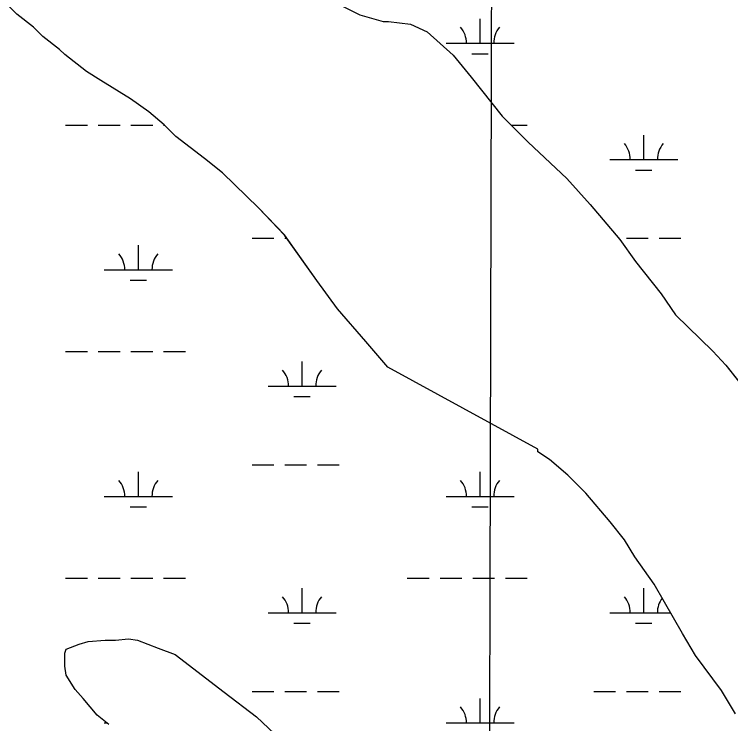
# Model space of a CAD drawing. Extents: x 3161564 to 3199464, y 849354 to 874788.
# Drawn here: x 3186008 to 3187060, y 863492 to 864533 of the extents above; entities that cross this region are included whole.
import ezdxf

# ---------------------------------------------------------------- set-up
doc = ezdxf.new("R2010")
doc.units = 0
for name, color, linetype in [('V-GRID-MAJR', 7, 'Continuous'), ('V-SITE-VEGE', 7, 'Continuous'), ('V-TOPO-SHOR', 7, 'Continuous'), ('V-WETL-SWMP', 7, 'Continuous')]:
    doc.layers.add(name, color=color, linetype=linetype)

msp = doc.modelspace()

# ---------------------------------------------------------------- linework, layer by layer
at = {"layer": 'V-GRID-MAJR'}
msp.add_spline([(3186683.235, 854762.214), (3186699.099, 860821.649), (3186714.971, 866884.169), (3186730.843, 872946.731), (3186730.8510000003, 872949.773)], degree=3, dxfattribs=at)
at = {"layer": 'V-SITE-VEGE'}
for points in [[(3187067.1550000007, 863506.3489999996), (3187046.2900000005, 863540.6209999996), (3187008.3370000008, 863592.0379999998), (3186989.3720000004, 863624.4019999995), (3186962.8200000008, 863670.0949999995), (3186947.6530000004, 863696.7499999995), (3186919.1870000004, 863736.7369999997), (3186904.0140000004, 863761.4889999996), (3186883.1360000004, 863788.1519999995), (3186847.0670000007, 863830.0559999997), (3186820.4840000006, 863856.7289999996), (3186793.8950000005, 863879.5969999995), (3186776.7960000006, 863891.0369999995), (3186776.8040000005, 863894.8429999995), (3186556.374000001, 864015.0379999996), (3186524.1060000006, 864053.1309999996), (3186482.3430000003, 864100.7509999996), (3186451.9790000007, 864142.6449999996), (3186404.5430000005, 864209.2969999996), (3186366.5690000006, 864249.2979999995), (3186313.4010000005, 864300.7419999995), (3186286.8080000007, 864321.7069999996), (3186245.0170000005, 864354.1129999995), (3186227.9300000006, 864371.2589999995), (3186205.1380000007, 864390.3169999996), (3186178.5430000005, 864409.3799999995), (3186134.8420000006, 864436.0819999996), (3186113.9420000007, 864449.4309999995), (3186081.6500000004, 864474.2119999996), (3186074.0560000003, 864481.8319999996), (3186049.3610000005, 864500.8929999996), (3186036.0690000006, 864514.2299999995), (3186011.3770000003, 864533.2899999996), (3185971.5020000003, 864573.2999999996)], [(3186488.7940000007, 864545.8039999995), (3186515.4000000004, 864532.4439999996), (3186549.6200000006, 864522.8759999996), (3186557.2280000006, 864522.8639999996), (3186589.5560000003, 864519.0049999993), (3186614.2610000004, 864507.5529999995), (3186652.2430000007, 864473.2529999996), (3186678.8200000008, 864440.8739999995), (3186724.3690000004, 864383.7389999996)], [(3186724.3690000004, 864383.7389999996), (3186762.3430000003, 864345.6359999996), (3186819.3150000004, 864292.2879999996), (3186853.4860000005, 864254.1889999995), (3186897.1450000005, 864202.7619999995), (3186919.9140000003, 864170.3889999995), (3186957.874000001, 864122.7769999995), (3186978.7450000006, 864092.3109999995), (3187033.8140000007, 864038.9579999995), (3187052.7970000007, 864018.0069999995), (3187111.6360000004, 863943.7299999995)], [(3186146.5690000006, 863490.7759999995), (3186129.4750000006, 863504.1189999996), (3186108.5930000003, 863528.8809999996), (3186097.2040000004, 863542.2139999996), (3186083.9250000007, 863563.1589999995), (3186082.0470000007, 863576.4749999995), (3186082.0780000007, 863595.4949999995), (3186083.9860000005, 863601.1959999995), (3186103.0230000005, 863608.7739999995), (3186116.3450000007, 863612.5549999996), (3186141.0700000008, 863614.4139999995), (3186156.2870000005, 863614.3899999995), (3186175.3110000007, 863616.2589999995), (3186188.6210000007, 863614.3339999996), (3186219.0340000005, 863602.8739999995), (3186243.7430000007, 863593.3199999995), (3186315.9240000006, 863538.0419999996), (3186363.4130000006, 863501.8249999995), (3186390.001, 863477.0549999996)]]:
    msp.add_lwpolyline(points, dxfattribs=at)
at = {"layer": 'V-TOPO-SHOR'}
for p, q in [((3186488.795, 864545.8029999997), (3186515.4, 864532.4449999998)), ((3186036.0700000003, 864514.2289999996), (3186011.376, 864533.2899999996)), ((3186515.4, 864532.4449999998), (3186549.62, 864522.8769999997)), ((3186049.361, 864500.8929999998), (3186036.0700000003, 864514.2289999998)), ((3186549.62, 864522.8769999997), (3186557.228, 864522.8639999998)), ((3186557.228, 864522.8639999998), (3186589.555, 864519.0059999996)), ((3186589.555, 864519.0059999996), (3186614.261, 864507.5529999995)), ((3186614.261, 864507.5529999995), (3186652.2430000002, 864473.2529999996)), ((3186074.055, 864481.8319999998), (3186049.361, 864500.8929999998)), ((3186081.65, 864474.2109999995), (3186074.055, 864481.8319999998)), ((3186113.9420000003, 864449.4309999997), (3186081.65, 864474.2109999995)), ((3186652.2430000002, 864473.2529999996), (3186678.8170000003, 864440.8749999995)), ((3186134.842, 864436.0819999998), (3186113.9420000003, 864449.4309999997)), ((3186678.8170000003, 864440.8749999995), (3186724.369, 864383.7389999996)), ((3186178.543, 864409.3809999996), (3186134.842, 864436.0819999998)), ((3186205.1380000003, 864390.3169999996), (3186178.543, 864409.3809999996)), ((3186227.93, 864371.2589999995), (3186205.1380000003, 864390.3169999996)), ((3186724.369, 864383.7389999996), (3186762.344, 864345.6359999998)), ((3186245.019, 864354.1119999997), (3186227.93, 864371.2589999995)), ((3186286.808, 864321.7079999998), (3186245.019, 864354.1119999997)), ((3186762.344, 864345.6359999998), (3186819.3140000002, 864292.2849999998)), ((3186313.401, 864300.7419999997), (3186286.808, 864321.7079999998)), ((3186366.5700000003, 864249.2989999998), (3186313.401, 864300.7419999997)), ((3186819.3140000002, 864292.2849999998), (3186853.486, 864254.1879999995)), ((3186853.486, 864254.1879999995), (3186897.145, 864202.7609999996)), ((3186404.543, 864209.2939999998), (3186366.5700000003, 864249.2989999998)), ((3186451.98, 864142.6449999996), (3186404.543, 864209.2939999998)), ((3186897.145, 864202.7609999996), (3186919.915, 864170.3889999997)), ((3186919.915, 864170.3889999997), (3186957.874, 864122.7759999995)), ((3186482.342, 864100.7499999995), (3186451.98, 864142.6449999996)), ((3186957.874, 864122.7759999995), (3186978.745, 864092.3089999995)), ((3186524.106, 864053.1299999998), (3186482.342, 864100.7499999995)), ((3186978.745, 864092.3089999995), (3187033.813, 864038.9609999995)), ((3186556.375, 864015.0369999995), (3186524.106, 864053.1299999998)), ((3187033.813, 864038.9609999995), (3187052.798, 864018.0069999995)), ((3186776.804, 863894.8419999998), (3186556.375, 864015.0369999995)), ((3187052.798, 864018.0069999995), (3187111.6350000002, 863943.7309999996)), ((3186776.7970000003, 863891.0379999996), (3186776.804, 863894.8419999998)), ((3186793.896, 863879.5969999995), (3186776.7970000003, 863891.0379999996)), ((3186820.485, 863856.7289999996), (3186793.896, 863879.5969999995)), ((3186847.068, 863830.0559999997), (3186820.485, 863856.7289999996)), ((3186883.136, 863788.1519999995), (3186847.068, 863830.0559999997)), ((3186904.0130000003, 863761.4889999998), (3186883.1360000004, 863788.1519999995)), ((3186919.187, 863736.7379999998), (3186904.0130000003, 863761.4889999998)), ((3186947.65, 863696.7489999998), (3186919.187, 863736.7379999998)), ((3186962.821, 863670.0959999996), (3186947.65, 863696.7489999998)), ((3186989.372, 863624.4029999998), (3186962.8210000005, 863670.0959999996)), ((3187008.3370000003, 863592.0379999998), (3186989.372, 863624.4029999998)), ((3186103.022, 863608.7729999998), (3186116.342, 863612.5549999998)), ((3186116.342, 863612.5549999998), (3186141.071, 863614.4149999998)), ((3186141.071, 863614.4149999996), (3186156.287, 863614.3899999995)), ((3186156.287, 863614.3899999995), (3186175.31, 863616.2599999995)), ((3186175.31, 863616.2599999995), (3186188.62, 863614.3349999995)), ((3186188.62, 863614.3349999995), (3186219.0330000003, 863602.8729999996)), ((3186082.078, 863595.4939999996), (3186083.989, 863601.1969999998)), ((3186083.989, 863601.1969999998), (3186103.022, 863608.7729999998)), ((3186219.0330000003, 863602.8729999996), (3186243.742, 863593.3209999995)), ((3186082.046, 863576.4749999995), (3186082.078, 863595.4939999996)), ((3186243.742, 863593.3209999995), (3186315.9250000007, 863538.0429999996)), ((3187046.291, 863540.6209999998), (3187008.3370000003, 863592.0379999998)), ((3186083.9250000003, 863563.1579999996), (3186082.046, 863576.4749999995)), ((3186097.204, 863542.2139999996), (3186083.9250000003, 863563.1579999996)), ((3186108.594, 863528.8809999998), (3186097.2040000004, 863542.2139999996)), ((3186315.9250000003, 863538.0429999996), (3186363.414, 863501.8249999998)), ((3187067.1550000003, 863506.3499999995), (3187046.291, 863540.6209999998)), ((3186129.474, 863504.1199999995), (3186108.594, 863528.8809999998)), ((3186146.569, 863490.7769999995), (3186129.474, 863504.1199999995)), ((3186363.414, 863501.8249999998), (3186390, 863477.0549999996))]:
    msp.add_line(p, q, dxfattribs=at)
at = {"layer": 'V-WETL-SWMP'}
for p, q in [((3186488.795, 864545.8029999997), (3186515.4, 864532.4449999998)), ((3186036.0700000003, 864514.2289999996), (3186011.376, 864533.2899999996)), ((3186515.4, 864532.4449999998), (3186549.62, 864522.8769999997)), ((3186691.800576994, 864490.8642722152), (3186691.800576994, 864526.8642722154)), ((3186049.361, 864500.8929999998), (3186036.0700000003, 864514.2289999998)), ((3186549.62, 864522.8769999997), (3186557.228, 864522.8639999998)), ((3186557.228, 864522.8639999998), (3186589.555, 864519.0059999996)), ((3186589.555, 864519.0059999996), (3186614.261, 864507.5529999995)), ((3186614.261, 864507.5529999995), (3186652.2430000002, 864473.2529999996)), ((3186074.055, 864481.8319999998), (3186049.361, 864500.8929999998)), ((3186641.800576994, 864490.8642722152), (3186741.800576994, 864490.8642722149)), ((3186081.65, 864474.2109999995), (3186074.055, 864481.8319999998)), ((3186113.9420000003, 864449.4309999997), (3186081.65, 864474.2109999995)), ((3186652.2430000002, 864473.2529999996), (3186678.8170000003, 864440.8749999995)), ((3186679.800576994, 864475.4332722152), (3186703.8005769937, 864475.4332722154)), ((3186134.842, 864436.0819999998), (3186113.9420000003, 864449.4309999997)), ((3186678.8170000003, 864440.8749999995), (3186724.369, 864383.7389999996)), ((3186178.543, 864409.3809999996), (3186134.842, 864436.0819999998)), ((3186205.1380000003, 864390.3169999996), (3186178.543, 864409.3809999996)), ((3186227.93, 864371.2589999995), (3186205.1380000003, 864390.3169999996)), ((3186724.369, 864383.7389999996), (3186762.344, 864345.6359999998)), ((3186083.048576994, 864370.7932722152), (3186115.048576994, 864370.7932722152)), ((3186131.048576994, 864370.7932722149), (3186163.048576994, 864370.7932722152)), ((3186179.048576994, 864370.7932722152), (3186211.048576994, 864370.7932722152)), ((3186227.048576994, 864370.7932722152), (3186228.394152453, 864370.7932722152)), ((3186245.019, 864354.1119999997), (3186227.93, 864371.2589999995)), ((3186737.271239, 864370.7932722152), (3186760.956576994, 864370.7932722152)), ((3186932.272576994, 864320.0512722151), (3186932.272576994, 864356.0512722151)), ((3186286.808, 864321.7079999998), (3186245.019, 864354.1119999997)), ((3186762.344, 864345.6359999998), (3186819.3140000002, 864292.2849999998)), ((3186313.401, 864300.7419999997), (3186286.808, 864321.7079999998)), ((3186882.272576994, 864320.0512722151), (3186982.272576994, 864320.0512722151)), ((3186920.272576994, 864304.6202722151), (3186944.2725769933, 864304.6202722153)), ((3186366.5700000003, 864249.2989999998), (3186313.401, 864300.7419999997)), ((3186819.3140000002, 864292.2849999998), (3186853.486, 864254.1879999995)), ((3186853.486, 864254.1879999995), (3186897.145, 864202.7609999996)), ((3186404.543, 864209.2939999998), (3186366.5700000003, 864249.2989999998)), ((3186451.98, 864142.6449999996), (3186404.543, 864209.2939999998)), ((3186356.956576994, 864204.6192722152), (3186388.956576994, 864204.6192722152)), ((3186404.956576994, 864204.6192722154), (3186407.870207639, 864204.6192722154)), ((3186897.145, 864202.7609999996), (3186919.915, 864170.3889999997)), ((3186906.864576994, 864204.6192722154), (3186938.864576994, 864204.6192722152)), ((3186954.864576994, 864204.6192722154), (3186986.864576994, 864204.6192722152)), ((3186189.892576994, 864158.1892722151), (3186189.892576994, 864194.1892722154)), ((3186919.915, 864170.3889999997), (3186957.874, 864122.7759999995)), ((3186139.892576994, 864158.1892722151), (3186239.892576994, 864158.1892722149)), ((3186177.892576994, 864142.7582722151), (3186201.8925769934, 864142.7582722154)), ((3186482.342, 864100.7499999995), (3186451.98, 864142.6449999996)), ((3186957.874, 864122.7759999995), (3186978.745, 864092.3089999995)), ((3186524.106, 864053.1299999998), (3186482.342, 864100.7499999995)), ((3186978.745, 864092.3089999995), (3187033.813, 864038.9609999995)), ((3186556.375, 864015.0369999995), (3186524.106, 864053.1299999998)), ((3186083.048576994, 864038.1182722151), (3186115.048576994, 864038.1182722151)), ((3186131.048576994, 864038.1182722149), (3186163.048576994, 864038.1182722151)), ((3186179.048576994, 864038.1182722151), (3186211.048576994, 864038.1182722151)), ((3186227.048576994, 864038.1182722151), (3186259.048576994, 864038.1182722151)), ((3187033.813, 864038.9609999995), (3187052.798, 864018.0069999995)), ((3186430.364576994, 863987.3762722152), (3186430.364576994, 864023.3762722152)), ((3186776.804, 863894.8419999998), (3186556.375, 864015.0369999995)), ((3187052.798, 864018.0069999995), (3187111.6350000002, 863943.7309999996)), ((3186380.364576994, 863987.3762722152), (3186480.364576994, 863987.3762722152)), ((3186418.364576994, 863971.9452722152), (3186442.3645769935, 863971.9452722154)), ((3186776.7970000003, 863891.0379999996), (3186776.804, 863894.8419999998)), ((3186793.896, 863879.5969999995), (3186776.7970000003, 863891.0379999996)), ((3186820.485, 863856.7289999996), (3186793.896, 863879.5969999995)), ((3186189.892576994, 863825.5142722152), (3186189.892576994, 863861.5142722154)), ((3186356.956576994, 863871.9442722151), (3186388.956576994, 863871.9442722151)), ((3186404.956576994, 863871.9442722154), (3186436.956576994, 863871.9442722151)), ((3186452.956576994, 863871.9442722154), (3186484.956576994, 863871.9442722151)), ((3186691.800576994, 863825.5142722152), (3186691.800576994, 863861.5142722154)), ((3186847.068, 863830.0559999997), (3186820.485, 863856.7289999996)), ((3186883.136, 863788.1519999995), (3186847.068, 863830.0559999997)), ((3186139.892576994, 863825.5142722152), (3186239.892576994, 863825.514272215)), ((3186641.800576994, 863825.5142722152), (3186741.800576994, 863825.514272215)), ((3186177.892576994, 863810.0832722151), (3186201.8925769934, 863810.0832722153)), ((3186679.800576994, 863810.0832722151), (3186703.8005769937, 863810.0832722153)), ((3186904.0130000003, 863761.4889999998), (3186883.1360000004, 863788.1519999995)), ((3186919.187, 863736.7379999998), (3186904.0130000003, 863761.4889999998)), ((3186947.65, 863696.7489999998), (3186919.187, 863736.7379999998)), ((3186083.048576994, 863705.4432722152), (3186115.048576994, 863705.4432722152)), ((3186131.048576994, 863705.443272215), (3186163.048576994, 863705.4432722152)), ((3186179.048576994, 863705.4432722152), (3186211.048576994, 863705.4432722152)), ((3186227.048576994, 863705.4432722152), (3186259.048576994, 863705.4432722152)), ((3186584.956576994, 863705.4432722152), (3186616.956576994, 863705.4432722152)), ((3186632.956576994, 863705.443272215), (3186664.956576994, 863705.4432722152)), ((3186680.956576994, 863705.4432722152), (3186712.956576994, 863705.4432722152)), ((3186728.956576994, 863705.4432722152), (3186760.956576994, 863705.4432722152)), ((3186962.821, 863670.0959999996), (3186947.65, 863696.7489999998)), ((3186430.364576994, 863654.7012722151), (3186430.364576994, 863690.7012722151)), ((3186932.272576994, 863654.7012722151), (3186932.272576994, 863690.7012722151)), ((3186989.372, 863624.4029999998), (3186962.8210000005, 863670.0959999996)), ((3186380.364576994, 863654.7012722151), (3186480.364576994, 863654.7012722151)), ((3186882.272576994, 863654.7012722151), (3186971.766471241, 863654.7012722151)), ((3186418.364576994, 863639.2702722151), (3186442.3645769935, 863639.2702722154)), ((3186920.272576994, 863639.2702722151), (3186944.2725769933, 863639.2702722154)), ((3187008.3370000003, 863592.0379999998), (3186989.372, 863624.4029999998)), ((3186103.022, 863608.7729999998), (3186116.342, 863612.5549999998)), ((3186116.342, 863612.5549999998), (3186141.071, 863614.4149999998)), ((3186141.071, 863614.4149999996), (3186156.287, 863614.3899999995)), ((3186156.287, 863614.3899999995), (3186175.31, 863616.2599999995)), ((3186175.31, 863616.2599999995), (3186188.62, 863614.3349999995)), ((3186188.62, 863614.3349999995), (3186219.0330000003, 863602.8729999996)), ((3186082.078, 863595.4939999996), (3186083.989, 863601.1969999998)), ((3186083.989, 863601.1969999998), (3186103.022, 863608.7729999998)), ((3186219.0330000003, 863602.8729999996), (3186243.742, 863593.3209999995)), ((3186082.046, 863576.4749999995), (3186082.078, 863595.4939999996)), ((3186243.742, 863593.3209999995), (3186315.9250000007, 863538.0429999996)), ((3187046.291, 863540.6209999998), (3187008.3370000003, 863592.0379999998)), ((3186083.9250000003, 863563.1579999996), (3186082.046, 863576.4749999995)), ((3186097.204, 863542.2139999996), (3186083.9250000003, 863563.1579999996)), ((3186108.594, 863528.8809999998), (3186097.2040000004, 863542.2139999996)), ((3186315.9250000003, 863538.0429999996), (3186363.414, 863501.8249999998)), ((3186356.956576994, 863539.2692722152), (3186388.956576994, 863539.2692722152)), ((3186404.956576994, 863539.2692722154), (3186436.956576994, 863539.2692722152)), ((3186452.956576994, 863539.2692722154), (3186484.956576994, 863539.2692722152)), ((3186858.864576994, 863539.2692722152), (3186890.864576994, 863539.2692722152)), ((3186906.864576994, 863539.2692722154), (3186938.864576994, 863539.2692722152)), ((3186954.864576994, 863539.2692722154), (3186986.864576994, 863539.2692722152)), ((3187067.1550000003, 863506.3499999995), (3187046.291, 863540.6209999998)), ((3186129.474, 863504.1199999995), (3186108.594, 863528.8809999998)), ((3186691.800576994, 863492.8392722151), (3186691.800576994, 863528.8392722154)), ((3186146.569, 863490.7769999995), (3186129.474, 863504.1199999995)), ((3186363.414, 863501.8249999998), (3186390, 863477.0549999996)), ((3186139.892576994, 863492.8392722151), (3186143.926824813, 863492.8392722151)), ((3186641.800576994, 863492.8392722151), (3186741.800576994, 863492.8392722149))]:
    msp.add_line(p, q, dxfattribs=at)
for centre, radius, start, end in [((3186636.557640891, 864491.3390753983), 35.24628790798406, 359.2281799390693, 40.771838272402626), ((3186747.043513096, 864491.3390753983), 35.24628790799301, 139.2281769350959, 180.77183526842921), ((3186877.029640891, 864320.5260753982), 35.24628790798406, 359.2281799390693, 40.771838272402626), ((3186987.515513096, 864320.5260753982), 35.24628790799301, 139.2281769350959, 180.77183526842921), ((3186134.6496408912, 864158.6640753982), 35.24628790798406, 359.2281799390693, 40.771838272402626), ((3186245.135513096, 864158.6640753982), 35.24628790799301, 139.2281769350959, 180.77183526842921), ((3186375.1216408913, 863987.8510753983), 35.24628790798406, 359.2281799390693, 40.771838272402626), ((3186485.6075130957, 863987.8510753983), 35.24628790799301, 139.2281769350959, 180.77183526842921), ((3186134.6496408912, 863825.9890753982), 35.24628790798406, 359.2281799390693, 40.771838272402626), ((3186245.135513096, 863825.9890753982), 35.24628790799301, 139.2281769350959, 180.77183526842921), ((3186636.557640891, 863825.9890753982), 35.24628790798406, 359.2281799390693, 40.771838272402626), ((3186747.043513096, 863825.9890753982), 35.24628790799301, 139.2281769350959, 180.77183526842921), ((3186375.1216408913, 863655.1760753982), 35.24628790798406, 359.2281799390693, 40.771838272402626), ((3186485.6075130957, 863655.1760753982), 35.24628790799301, 139.2281769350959, 180.77183526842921), ((3186877.029640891, 863655.1760753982), 35.24628790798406, 359.2281799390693, 40.771838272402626), ((3186987.515513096, 863655.1760753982), 35.24628790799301, 143.195427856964, 180.7718352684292), ((3186636.557640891, 863493.3140753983), 35.24628790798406, 359.2281799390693, 40.771838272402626), ((3186747.043513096, 863493.3140753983), 35.24628790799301, 139.2281769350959, 180.77183526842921)]:
    msp.add_arc(centre, radius, start, end, dxfattribs=at)

doc.saveas('drawing.dxf')
